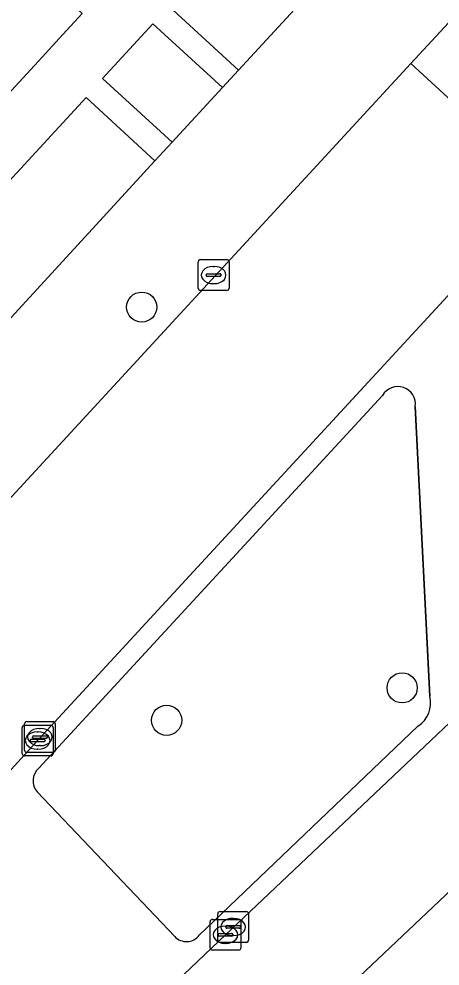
# Model space of a CAD drawing. Extents: x 162523 to 163266, y 381230 to 382050.
# Drawn here: x 163032 to 163045.66, y 381481.37 to 381512.12 of the extents above; entities that cross this region are included whole.
import ezdxf

# ---------------------------------------------------------------- set-up
doc = ezdxf.new("R2010")
doc.units = 0
for name, color, linetype in [('IMGEO_Boom', 7, 'Continuous'), ('IMGEO_Erf', 7, 'Continuous'), ('IMGEO_Groenvoorziening', 7, 'Continuous'), ('IMGEO_Kolk', 7, 'Continuous'), ('IMGEO_Pand', 7, 'Continuous'), ('IMGEO_Rijbaan_lokaal_open', 7, 'Continuous'), ('IMGEO_Voetpad_open', 7, 'Continuous')]:
    doc.layers.add(name, color=color, linetype=linetype)

msp = doc.modelspace()

# ---------------------------------------------------------------- linework, layer by layer
at = {"layer": 'IMGEO_Boom'}
for centre in [(163035.986, 381502.764), (163044.431, 381490.404), (163036.793, 381489.351)]:
    msp.add_circle(centre, 0.489, dxfattribs=at)
at = {"layer": 'IMGEO_Erf'}
for points in [[(163028.908, 381503.843), (163034.179, 381509.571), (163036.416, 381507.512), (163036.97, 381508.115), (163034.718, 381510.188), (163036.349, 381511.961), (163038.601, 381509.891), (163039.125, 381510.461), (163036.875, 381512.527)], [(163034.054, 381512.294), (163033.309, 381511.485), (163032.755, 381510.882), (163030.009, 381507.898)]]:
    msp.add_lwpolyline(points, dxfattribs=at)
at = {"layer": 'IMGEO_Groenvoorziening'}
for points in [[(163042.633, 381514.28), (163040.388, 381516.344), (163038.51, 381514.304), (163036.875, 381512.527), (163039.125, 381510.461)], [(163038.601, 381509.891), (163036.349, 381511.961), (163034.718, 381510.188), (163036.97, 381508.115)], [(163036.416, 381507.512), (163034.179, 381509.571), (163028.908, 381503.843), (163031.15, 381501.779)]]:
    msp.add_lwpolyline(points, close=True, dxfattribs=at)
for points in [[(163043.794, 381499.896), (163032.649, 381487.798)], [(163045.334, 381490.134), (163044.859, 381499.533)], [(163037.849, 381482.373), (163044.941, 381489.156)], [(163032.593, 381487.029), (163037.056, 381482.333)]]:
    msp.add_lwpolyline(points, dxfattribs=at)
for centre, radius, start, end in [((163044.291, 381499.61), 0.573, 352.2359, 150.1213), ((163044.441, 381489.925), 0.917, 303.046, 13.1695), ((163033.013, 381487.385), 0.551, 131.4111, 220.2588), ((163037.436, 381482.688), 0.52, 223.0967, 322.6786)]:
    msp.add_arc(centre, radius, start, end, dxfattribs=at)
at = {"layer": 'IMGEO_Kolk'}
for p, q in [((163037.817, 381503.379), (163037.817, 381504.231)), ((163037.892, 381504.305), (163038.744, 381504.305)), ((163038.818, 381504.231), (163038.818, 381503.379)), ((163038.305, 381504.085), (163038.33, 381504.085)), ((163038.076, 381503.799), (163038.076, 381503.811)), ((163038.514, 381503.762), (163038.116, 381503.762)), ((163038.119, 381503.848), (163038.517, 381503.848)), ((163038.56, 381503.811), (163038.56, 381503.799)), ((163038.744, 381503.305), (163037.892, 381503.305)), ((163038.328, 381503.525), (163038.303, 381503.525)), ((163032.183, 381488.382), (163032.183, 381489.234)), ((163032.185, 381489.193), (163033.037, 381489.193)), ((163032.258, 381489.308), (163033.11, 381489.308)), ((163033.184, 381489.234), (163033.184, 381488.382)), ((163032.11, 381488.267), (163032.11, 381489.119)), ((163032.485, 381488.851), (163032.883, 381488.851)), ((163032.598, 381488.973), (163032.623, 381488.973)), ((163032.671, 381489.088), (163032.696, 381489.088)), ((163033.111, 381489.119), (163033.111, 381488.267)), ((163032.369, 381488.687), (163032.369, 381488.699)), ((163032.807, 381488.65), (163032.409, 381488.65)), ((163032.412, 381488.736), (163032.81, 381488.736)), ((163032.442, 381488.802), (163032.442, 381488.814)), ((163032.88, 381488.765), (163032.482, 381488.765)), ((163032.853, 381488.699), (163032.853, 381488.687)), ((163032.926, 381488.814), (163032.926, 381488.802)), ((163033.11, 381488.308), (163032.258, 381488.308)), ((163032.621, 381488.413), (163032.596, 381488.413)), ((163032.694, 381488.528), (163032.669, 381488.528)), ((163033.037, 381488.193), (163032.185, 381488.193)), ((163038.452, 381482.216), (163038.452, 381483.068)), ((163038.527, 381483.142), (163039.379, 381483.142)), ((163039.453, 381483.068), (163039.453, 381482.216)), ((163038.203, 381481.964), (163038.203, 381482.816)), ((163038.278, 381482.89), (163039.13, 381482.89)), ((163038.94, 381482.922), (163038.965, 381482.922)), ((163039.204, 381482.816), (163039.204, 381481.964)), ((163038.462, 381482.384), (163038.462, 381482.396)), ((163038.505, 381482.433), (163038.903, 381482.433)), ((163038.691, 381482.67), (163038.716, 381482.67)), ((163038.711, 381482.636), (163038.711, 381482.648)), ((163039.149, 381482.599), (163038.751, 381482.599)), ((163038.754, 381482.685), (163039.152, 381482.685)), ((163038.946, 381482.396), (163038.946, 381482.384)), ((163039.195, 381482.648), (163039.195, 381482.636)), ((163038.9, 381482.347), (163038.502, 381482.347)), ((163039.379, 381482.142), (163038.527, 381482.142)), ((163038.714, 381482.11), (163038.689, 381482.11)), ((163038.963, 381482.362), (163038.938, 381482.362)), ((163039.13, 381481.89), (163038.278, 381481.89))]:
    msp.add_line(p, q, dxfattribs=at)
for points in [[(163037.817, 381503.379), (163037.817, 381504.231)], [(163037.892, 381504.305), (163038.744, 381504.305)], [(163038.818, 381504.231), (163038.818, 381503.379)], [(163038.744, 381503.305), (163037.892, 381503.305)], [(163032.183, 381488.382), (163032.183, 381489.234)], [(163032.185, 381489.193), (163033.037, 381489.193)], [(163032.258, 381489.308), (163033.11, 381489.308)], [(163033.184, 381489.234), (163033.184, 381488.382)], [(163032.11, 381488.267), (163032.11, 381489.119)], [(163033.111, 381489.119), (163033.111, 381488.267)], [(163033.11, 381488.308), (163032.258, 381488.308)], [(163033.037, 381488.193), (163032.185, 381488.193)], [(163038.452, 381482.216), (163038.452, 381483.068)], [(163038.527, 381483.142), (163039.379, 381483.142)], [(163039.453, 381483.068), (163039.453, 381482.216)], [(163038.203, 381481.964), (163038.203, 381482.816)], [(163038.278, 381482.89), (163039.13, 381482.89)], [(163039.204, 381482.816), (163039.204, 381481.964)], [(163039.379, 381482.142), (163038.527, 381482.142)], [(163039.13, 381481.89), (163038.278, 381481.89)]]:
    msp.add_lwpolyline(points, dxfattribs=at)
for centre, radius, start, end in [((163037.894, 381504.229), 0.0765, 91.552, 178.448), ((163037.894, 381504.229), 0.0765, 91.552, 178.448), ((163038.742, 381504.229), 0.0765, 1.552, 88.448), ((163038.742, 381504.229), 0.0765, 1.552, 88.448), ((163038.116, 381503.808), 0.0403, 85.8775, 175.7526), ((163038.113, 381503.798), 0.0366, 178.938, 274.7102), ((163038.517, 381503.805), 0.043, 264.8664, 352.4533), ((163038.521, 381503.81), 0.0386, 1.7309, 96.639), ((163037.894, 381503.381), 0.0765, 181.552, 268.448), ((163037.894, 381503.381), 0.0765, 181.552, 268.448), ((163038.742, 381503.381), 0.0765, 271.552, 358.448), ((163038.742, 381503.381), 0.0765, 271.552, 358.448), ((163032.187, 381489.117), 0.0765, 91.552, 178.448), ((163032.187, 381489.117), 0.0765, 91.552, 178.448), ((163032.26, 381489.232), 0.0765, 91.552, 178.448), ((163032.26, 381489.232), 0.0765, 91.552, 178.448), ((163033.035, 381489.117), 0.0765, 1.552, 88.448), ((163033.035, 381489.117), 0.0765, 1.552, 88.448), ((163033.108, 381489.232), 0.0765, 1.552, 88.448), ((163033.108, 381489.232), 0.0765, 1.552, 88.448), ((163032.482, 381488.811), 0.0403, 85.8775, 175.7526), ((163032.887, 381488.813), 0.0386, 1.7309, 96.639), ((163032.409, 381488.696), 0.0403, 85.8775, 175.7526), ((163032.406, 381488.686), 0.0366, 178.938, 274.7102), ((163032.479, 381488.801), 0.0366, 178.938, 274.7102), ((163032.81, 381488.693), 0.043, 264.8664, 352.4533), ((163032.814, 381488.698), 0.0386, 1.7309, 96.639), ((163032.883, 381488.808), 0.043, 264.8664, 352.4533), ((163032.187, 381488.269), 0.0765, 181.552, 268.448), ((163032.187, 381488.269), 0.0765, 181.552, 268.448), ((163032.26, 381488.384), 0.0765, 181.552, 268.448), ((163032.26, 381488.384), 0.0765, 181.552, 268.448), ((163033.035, 381488.269), 0.0765, 271.552, 358.448), ((163033.035, 381488.269), 0.0765, 271.552, 358.448), ((163033.108, 381488.384), 0.0765, 271.552, 358.448), ((163033.108, 381488.384), 0.0765, 271.552, 358.448), ((163038.529, 381483.066), 0.0765, 91.552, 178.448), ((163038.529, 381483.066), 0.0765, 91.552, 178.448), ((163039.377, 381483.066), 0.0765, 1.552, 88.448), ((163039.377, 381483.066), 0.0765, 1.552, 88.448), ((163038.28, 381482.814), 0.0765, 91.552, 178.448), ((163038.28, 381482.814), 0.0765, 91.552, 178.448), ((163039.128, 381482.814), 0.0765, 1.552, 88.448), ((163039.128, 381482.814), 0.0765, 1.552, 88.448), ((163038.502, 381482.393), 0.0403, 85.8775, 175.7526), ((163038.751, 381482.645), 0.0403, 85.8775, 175.7526), ((163038.748, 381482.635), 0.0366, 178.938, 274.7102), ((163038.907, 381482.395), 0.0386, 1.7309, 96.639), ((163039.152, 381482.642), 0.043, 264.8664, 352.4533), ((163039.156, 381482.647), 0.0386, 1.7309, 96.639), ((163038.529, 381482.218), 0.0765, 181.552, 268.448), ((163038.529, 381482.218), 0.0765, 181.552, 268.448), ((163038.499, 381482.383), 0.0366, 178.938, 274.7102), ((163038.903, 381482.39), 0.043, 264.8664, 352.4533), ((163039.377, 381482.218), 0.0765, 271.552, 358.448), ((163039.377, 381482.218), 0.0765, 271.552, 358.448), ((163038.28, 381481.966), 0.0765, 181.552, 268.448), ((163038.28, 381481.966), 0.0765, 181.552, 268.448), ((163039.128, 381481.966), 0.0765, 271.552, 358.448), ((163039.128, 381481.966), 0.0765, 271.552, 358.448)]:
    msp.add_arc(centre, radius, start, end, dxfattribs=at)
for centre, major_axis, ratio, start_param, end_param in [((163038.304, 381503.805), (-0.387, 0.002), 0.722429, 4.712389, 7.853982), ((163038.329, 381503.805), (-0.39, 0.002), 0.717154, 1.570796, 4.712389), ((163032.597, 381488.693), (-0.387, 0.002), 0.722429, 4.712389, 7.853982), ((163032.67, 381488.808), (-0.387, 0.002), 0.722429, 4.712389, 7.853982), ((163032.622, 381488.693), (-0.39, 0.002), 0.717154, 1.570796, 4.712389), ((163032.695, 381488.808), (-0.39, 0.002), 0.717154, 1.570796, 4.712389), ((163038.939, 381482.642), (-0.387, 0.002), 0.722429, 4.712389, 7.853982), ((163038.964, 381482.642), (-0.39, 0.002), 0.717154, 1.570796, 4.712389), ((163038.69, 381482.39), (-0.387, 0.002), 0.722429, 4.712389, 7.853982), ((163038.715, 381482.39), (-0.39, 0.002), 0.717154, 1.570796, 4.712389)]:
    msp.add_ellipse(centre, major_axis=major_axis, ratio=ratio, start_param=start_param, end_param=end_param, dxfattribs=at)
at = {"layer": 'IMGEO_Pand'}
msp.add_lwpolyline([(163028.498, 381517.407), (163024.449, 381513.015), (163030.009, 381507.898), (163032.755, 381510.882), (163033.309, 381511.485), (163034.054, 381512.294)], close=True, dxfattribs=at)
at = {"layer": 'IMGEO_Rijbaan_lokaal_open'}
for points in [[(163081.613, 381517.216), (163078.537, 381520.449), (163077.476, 381519.136), (163038.704, 381482.39), (163033.07, 381477.018), (163032.84, 381476.772)], [(163034.829, 381473.198), (163040.064, 381478.212), (163080.234, 381516.245)], [(163032.521, 381488.596), (163049.121, 381506.617), (163044.716, 381510.674), (163024.416, 381488.631), (163024.228, 381488.427)], [(163013.11, 381476.307), (163006.085, 381468.67), (163010.497, 381464.609), (163014.639, 381469.083), (163014.865, 381469.334), (163017.474, 381472.222), (163017.716, 381472.498), (163028.809, 381484.536), (163029.092, 381484.843), (163032.521, 381488.596)]]:
    msp.add_lwpolyline(points, dxfattribs=at)
msp.add_lwpolyline([(163049.121, 381506.617), (163051.018, 381508.676), (163046.614, 381512.734), (163044.716, 381510.674)], close=True, dxfattribs=at)
at = {"layer": 'IMGEO_Voetpad_open'}
for points in [[(163057.844, 381515.164), (163069.406, 381527.653), (163068.737, 381527.889), (163051.018, 381508.676), (163049.121, 381506.617), (163032.521, 381488.596), (163029.092, 381484.843), (163028.809, 381484.536)], [(163052.364, 381524.823), (163049.858, 381522.146), (163049.079, 381521.297), (163048.601, 381520.778), (163043.21, 381514.909), (163042.633, 381514.28), (163039.125, 381510.461), (163038.601, 381509.891), (163036.97, 381508.115), (163036.416, 381507.512), (163031.15, 381501.779), (163030.587, 381501.168), (163029.631, 381500.126), (163025.579, 381495.735), (163023.032, 381492.974), (163022.471, 381492.366), (163021.443, 381491.253), (163018.256, 381487.577), (163021.103, 381487.384)], [(163032.84, 381476.772), (163033.07, 381477.018), (163038.704, 381482.39), (163077.476, 381519.136)], [(163044.716, 381510.674), (163046.614, 381512.734), (163051.721, 381518.287)], [(163080.234, 381516.245), (163040.064, 381478.212), (163034.829, 381473.198)], [(163024.228, 381488.427), (163024.416, 381488.631), (163044.716, 381510.674)], [(163032.649, 381487.798), (163043.794, 381499.896)], [(163044.859, 381499.533), (163045.334, 381490.134)], [(163044.941, 381489.156), (163037.849, 381482.373)], [(163037.056, 381482.333), (163032.593, 381487.029)]]:
    msp.add_lwpolyline(points, dxfattribs=at)
for centre, radius, start, end in [((163044.291, 381499.61), 0.573, 352.2359, 150.1213), ((163044.441, 381489.925), 0.917, 303.046, 13.1695), ((163033.013, 381487.385), 0.551, 131.4111, 220.2588), ((163037.436, 381482.688), 0.52, 223.0967, 322.6786)]:
    msp.add_arc(centre, radius, start, end, dxfattribs=at)

doc.saveas('drawing.dxf')
